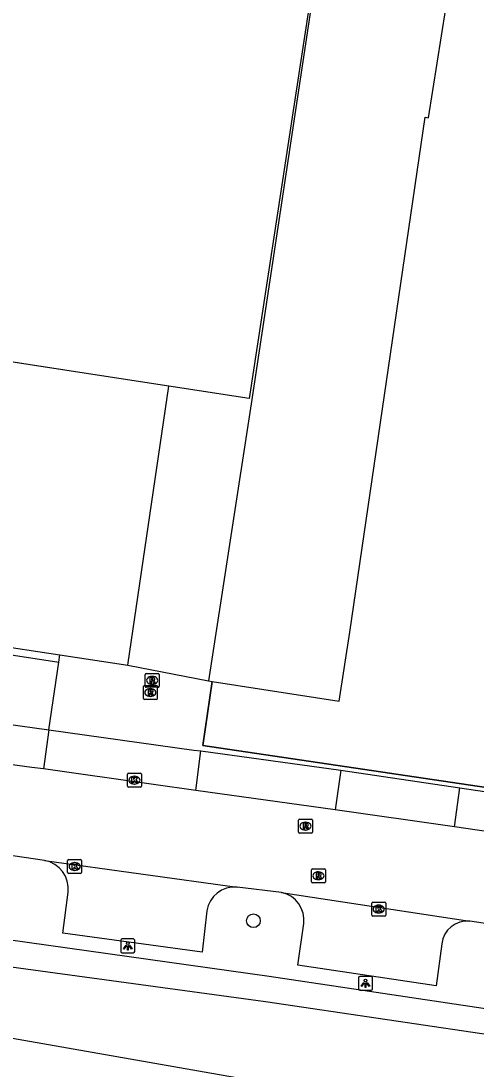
# Model space of a CAD drawing. Extents: x 163010 to 163853, y 382793 to 383982.
# Drawn here: x 163372.7 to 163405.3, y 382831.7 to 382906.8 of the extents above; entities that cross this region are included whole.
import ezdxf

# ---------------------------------------------------------------- set-up
doc = ezdxf.new("R2010")
doc.units = 0
for name, color, linetype in [('IMGEO_Boom', 7, 'Continuous'), ('IMGEO_Fietspad_open', 7, 'Continuous'), ('IMGEO_Hek', 7, 'Continuous'), ('IMGEO_Kolk', 7, 'Continuous'), ('IMGEO_Lichtpunt', 7, 'Continuous'), ('IMGEO_Pand', 7, 'Continuous'), ('IMGEO_Pand_vergunning_verleend', 7, 'Continuous'), ('IMGEO_Parkeervlak_open', 7, 'Continuous'), ('IMGEO_Rijbaan_lokaal_open', 7, 'Continuous'), ('IMGEO_Rioolput', 7, 'Continuous'), ('IMGEO_Voetpad_open', 7, 'Continuous'), ('IMGEO_Waterloop', 7, 'Continuous')]:
    doc.layers.add(name, color=color, linetype=linetype)

msp = doc.modelspace()

# ---------------------------------------------------------------- linework, layer by layer
at = {"layer": 'IMGEO_Boom'}
msp.add_circle((163389.354, 382842.286), 0.489, dxfattribs=at)
at = {"layer": 'IMGEO_Fietspad_open'}
for points in [[(163499.251, 382822.021), (163494.803, 382822.681), (163390.478, 382838.302), (163342.832, 382844.985), (163340.526, 382845.669), (163339.133, 382846.245), (163338.098, 382846.827), (163337.562, 382847.213), (163336.875, 382847.731), (163335.282, 382849.281), (163334.239, 382850.672), (163334.016, 382850.97)], [(163342.164, 382843.039), (163390.211, 382836.499), (163442.533, 382828.767), (163494.45, 382820.86), (163498.854, 382820.217)]]:
    msp.add_lwpolyline(points, dxfattribs=at)
at = {"layer": 'IMGEO_Hek'}
msp.add_lwpolyline([(163439.899, 382846.82), (163385.727, 382854.848), (163386.391, 382859.443)], dxfattribs=at)
at = {"layer": 'IMGEO_Kolk'}
for p, q in [((163380.322, 382851.949), (163380.322, 382852.801)), ((163380.397, 382852.875), (163381.249, 382852.875)), ((163380.81, 382852.655), (163380.835, 382852.655)), ((163381.323, 382852.801), (163381.323, 382851.949)), ((163381.249, 382851.875), (163380.397, 382851.875)), ((163380.833, 382852.095), (163380.808, 382852.095)), ((163376.037, 382845.751), (163376.037, 382846.603)), ((163376.112, 382846.677), (163376.964, 382846.677)), ((163376.525, 382846.457), (163376.55, 382846.457)), ((163377.038, 382846.603), (163377.038, 382845.751)), ((163376.548, 382845.897), (163376.523, 382845.897)), ((163376.964, 382845.677), (163376.112, 382845.677)), ((163397.83, 382842.701), (163397.83, 382843.553)), ((163397.905, 382843.627), (163398.757, 382843.627)), ((163398.831, 382843.553), (163398.831, 382842.701)), ((163398.341, 382842.847), (163398.316, 382842.847)), ((163398.318, 382843.407), (163398.343, 382843.407)), ((163398.757, 382842.627), (163397.905, 382842.627))]:
    msp.add_line(p, q, dxfattribs=at)
for points in [[(163380.322, 382851.949), (163380.322, 382852.801)], [(163380.397, 382852.875), (163381.249, 382852.875)], [(163380.643, 382852.575), (163380.766, 382852.575), (163380.766, 382852.424), (163380.896, 382852.575), (163381.06, 382852.575), (163380.914, 382852.424), (163381.067, 382852.175), (163380.915, 382852.175), (163380.83, 382852.339), (163380.766, 382852.272), (163380.766, 382852.175), (163380.643, 382852.175), (163380.643, 382852.575)], [(163381.323, 382852.801), (163381.323, 382851.949)], [(163381.249, 382851.875), (163380.397, 382851.875)], [(163376.037, 382845.751), (163376.037, 382846.603)], [(163376.112, 382846.677), (163376.964, 382846.677)], [(163377.038, 382846.603), (163377.038, 382845.751)], [(163376.358, 382846.377), (163376.481, 382846.377), (163376.481, 382846.226), (163376.611, 382846.377), (163376.775, 382846.377), (163376.629, 382846.226), (163376.782, 382845.977), (163376.63, 382845.977), (163376.545, 382846.141), (163376.481, 382846.074), (163376.481, 382845.977), (163376.358, 382845.977), (163376.358, 382846.377)], [(163376.964, 382845.677), (163376.112, 382845.677)], [(163397.83, 382842.701), (163397.83, 382843.553)], [(163397.905, 382843.627), (163398.757, 382843.627)], [(163398.831, 382843.553), (163398.831, 382842.701)], [(163398.151, 382843.327), (163398.274, 382843.327), (163398.274, 382843.176), (163398.404, 382843.327), (163398.568, 382843.327), (163398.422, 382843.176), (163398.575, 382842.927), (163398.423, 382842.927), (163398.338, 382843.091), (163398.274, 382843.024), (163398.274, 382842.927), (163398.151, 382842.927), (163398.151, 382843.327)], [(163398.757, 382842.627), (163397.905, 382842.627)]]:
    msp.add_lwpolyline(points, dxfattribs=at)
for centre, start, end in [((163380.399, 382852.799), 91.55205, 178.44795), ((163380.399, 382852.799), 91.55205, 178.44795), ((163381.247, 382852.799), 1.55205, 88.44795), ((163381.247, 382852.799), 1.55205, 88.44795), ((163380.399, 382851.951), 181.55205, 268.44795), ((163380.399, 382851.951), 181.55205, 268.44795), ((163381.247, 382851.951), 271.55205, 358.44795), ((163381.247, 382851.951), 271.55205, 358.44795), ((163376.114, 382846.601), 91.55205, 178.44795), ((163376.114, 382846.601), 91.55205, 178.44795), ((163376.962, 382846.601), 1.55205, 88.44795), ((163376.962, 382846.601), 1.55205, 88.44795), ((163376.114, 382845.753), 181.55205, 268.44795), ((163376.114, 382845.753), 181.55205, 268.44795), ((163376.962, 382845.753), 271.55205, 358.44795), ((163376.962, 382845.753), 271.55205, 358.44795), ((163397.907, 382843.551), 91.55205, 178.44795), ((163397.907, 382843.551), 91.55205, 178.44795), ((163398.755, 382843.551), 1.55205, 88.44795), ((163398.755, 382843.551), 1.55205, 88.44795), ((163397.907, 382842.703), 181.55205, 268.44795), ((163397.907, 382842.703), 181.55205, 268.44795), ((163398.755, 382842.703), 271.55205, 358.44795), ((163398.755, 382842.703), 271.55205, 358.44795)]:
    msp.add_arc(centre, 0.0765, start, end, dxfattribs=at)
for centre, major_axis, ratio, start_param, end_param in [((163380.809, 382852.375), (-0.387, 0.002), 0.722429, 4.712389, 7.853982), ((163380.834, 382852.375), (-0.39, 0.002), 0.717154, 1.570796, 4.712389), ((163376.524, 382846.177), (-0.387, 0.002), 0.722429, 4.712389, 7.853982), ((163376.549, 382846.177), (-0.39, 0.002), 0.717154, 1.570796, 4.712389), ((163398.317, 382843.127), (-0.387, 0.002), 0.722429, 4.712389, 7.853982), ((163398.342, 382843.127), (-0.39, 0.002), 0.717154, 1.570796, 4.712389)]:
    msp.add_ellipse(centre, major_axis=major_axis, ratio=ratio, start_param=start_param, end_param=end_param, dxfattribs=at)
at = {"layer": 'IMGEO_Lichtpunt'}
for p, q in [((163379.845, 382840.887), (163379.845, 382840.08)), ((163379.845, 382840.887), (163379.845, 382840.08)), ((163380.747, 382840.982), (163379.939, 382840.982)), ((163380.747, 382840.982), (163379.939, 382840.982)), ((163380.841, 382840.08), (163380.841, 382840.887)), ((163380.841, 382840.08), (163380.841, 382840.887)), ((163379.939, 382839.986), (163380.747, 382839.986)), ((163379.939, 382839.986), (163380.747, 382839.986)), ((163396.882, 382838.206), (163396.882, 382837.399)), ((163396.882, 382838.206), (163396.882, 382837.399)), ((163397.784, 382838.301), (163396.976, 382838.301)), ((163397.784, 382838.301), (163396.976, 382838.301)), ((163397.878, 382837.399), (163397.878, 382838.206)), ((163397.878, 382837.399), (163397.878, 382838.206)), ((163396.976, 382837.305), (163397.784, 382837.305)), ((163396.976, 382837.305), (163397.784, 382837.305))]:
    msp.add_line(p, q, dxfattribs=at)
for points in [[(163380.219, 382840.551), (163380.258, 382840.523), (163380.07, 382840.261), (163380.032, 382840.288), (163380.219, 382840.551)], [(163380.321, 382840.503), (163380.368, 382840.503), (163380.368, 382840.181), (163380.321, 382840.181), (163380.321, 382840.503)], [(163380.431, 382840.523), (163380.469, 382840.55), (163380.656, 382840.288), (163380.617, 382840.26), (163380.431, 382840.523)], [(163397.256, 382837.87), (163397.295, 382837.842), (163397.107, 382837.58), (163397.069, 382837.607), (163397.256, 382837.87)], [(163397.358, 382837.822), (163397.405, 382837.822), (163397.405, 382837.5), (163397.358, 382837.5), (163397.358, 382837.822)], [(163397.468, 382837.842), (163397.506, 382837.869), (163397.693, 382837.607), (163397.654, 382837.579), (163397.468, 382837.842)]]:
    msp.add_lwpolyline(points, dxfattribs=at)
for centre in [(163380.344, 382840.685), (163397.381, 382838.004)]:
    msp.add_circle(centre, 0.0994, dxfattribs=at)
for centre, start, end in [((163379.939, 382840.887), 90, 180), ((163379.939, 382840.887), 90, 180), ((163380.747, 382840.887), 0, 90), ((163380.747, 382840.887), 0, 90), ((163379.939, 382840.08), 180, 270), ((163379.939, 382840.08), 180, 270), ((163380.747, 382840.08), 270, 0), ((163380.747, 382840.08), 270, 360), ((163396.976, 382838.206), 90, 180), ((163396.976, 382838.206), 90, 180), ((163397.784, 382838.206), 0, 90), ((163397.784, 382838.206), 0, 90), ((163396.976, 382837.399), 180, 270), ((163396.976, 382837.399), 180, 270), ((163397.784, 382837.399), 270, 0), ((163397.784, 382837.399), 270, 360)]:
    msp.add_arc(centre, 0.0946, start, end, dxfattribs=at)
at = {"layer": 'IMGEO_Pand'}
for points in [[(163395.181, 382919.138), (163389.187, 382879.35), (163386.121, 382859.485)], [(163386.391, 382859.443), (163395.487, 382858.039), (163396.25, 382862.98), (163401.654, 382899.915), (163401.901, 382899.875), (163403.771, 382911.643), (163404.085, 382913.618), (163447.247, 382907.102), (163448.299, 382914.081), (163438.164, 382915.609)], [(163380.343, 382860.625), (163383.283, 382880.62), (163378.143, 382881.412), (163363.598, 382883.652), (163360.594, 382863.613)], [(163365.381, 382862.889), (163375.465, 382861.363)], [(163375.465, 382861.363), (163380.343, 382860.625)], [(163386.121, 382859.485), (163386.391, 382859.443)]]:
    msp.add_lwpolyline(points, dxfattribs=at)
at = {"layer": 'IMGEO_Pand_vergunning_verleend'}
msp.add_lwpolyline([(163357.603, 382884.564), (163363.572, 382923.804), (163395.053, 382919.015), (163389.045, 382879.732), (163383.283, 382880.62), (163378.143, 382881.412), (163368.833, 382882.846), (163363.598, 382883.652), (163357.603, 382884.564)], dxfattribs=at)
at = {"layer": 'IMGEO_Parkeervlak_open'}
for points in [[(163386.024, 382842.997), (163385.666, 382840.04), (163375.7, 382841.395), (163376.07, 382844.347)], [(163402.859, 382840.627), (163402.448, 382837.629), (163392.537, 382839.099), (163392.966, 382842.086)]]:
    msp.add_lwpolyline(points, dxfattribs=at)
for centre, radius, start, end in [((163374.015, 382844.578), 2.068, 353.57227, 79.72935), ((163388.018, 382842.7), 2.016, 85.36754, 171.54275), ((163390.929, 382842.316), 2.05, 353.54559, 77.45202), ((163404.686, 382840.436), 1.837, 84.76251, 174.04738)]:
    msp.add_arc(centre, radius, start, end, dxfattribs=at)
at = {"layer": 'IMGEO_Rijbaan_lokaal_open'}
for points in [[(163374.305, 382853.173), (163373.479, 382853.29), (163364.208, 382854.552)], [(163385.222, 382851.628), (163382.195, 382852.056), (163374.305, 382853.173)], [(163395.203, 382850.251), (163385.222, 382851.628)], [(163403.756, 382849.032), (163395.203, 382850.251)], [(163416.797, 382847.085), (163410.595, 382848.011), (163403.756, 382849.032)], [(163374.384, 382846.613), (163371.466, 382847.039)], [(163374.384, 382846.613), (163388.181, 382844.71)], [(163391.374, 382844.318), (163388.181, 382844.71)], [(163391.374, 382844.318), (163404.854, 382842.266)], [(163408.344, 382841.741), (163404.854, 382842.266)]]:
    msp.add_lwpolyline(points, dxfattribs=at)
at = {"layer": 'IMGEO_Rioolput'}
for p, q in [((163381.67, 382860.028), (163382.522, 382860.028)), ((163381.595, 382859.102), (163381.595, 382859.954)), ((163382.106, 382859.248), (163382.081, 382859.248)), ((163382.083, 382859.808), (163382.108, 382859.808)), ((163382.596, 382859.954), (163382.596, 382859.102)), ((163381.463, 382858.231), (163381.463, 382859.083)), ((163381.538, 382859.157), (163382.39, 382859.157)), ((163382.522, 382859.028), (163381.67, 382859.028)), ((163381.951, 382858.937), (163381.976, 382858.937)), ((163382.464, 382859.083), (163382.464, 382858.231)), ((163382.39, 382858.157), (163381.538, 382858.157)), ((163381.974, 382858.377), (163381.949, 382858.377)), ((163392.581, 382848.65), (163392.581, 382849.502)), ((163392.656, 382849.576), (163393.508, 382849.576)), ((163393.582, 382849.502), (163393.582, 382848.65)), ((163393.092, 382848.796), (163393.067, 382848.796)), ((163393.069, 382849.356), (163393.094, 382849.356)), ((163393.508, 382848.576), (163392.656, 382848.576)), ((163393.509, 382845.09), (163393.509, 382845.942)), ((163393.584, 382846.016), (163394.436, 382846.016)), ((163393.997, 382845.796), (163394.022, 382845.796)), ((163394.51, 382845.942), (163394.51, 382845.09)), ((163394.436, 382845.016), (163393.584, 382845.016)), ((163394.02, 382845.236), (163393.995, 382845.236))]:
    msp.add_line(p, q, dxfattribs=at)
for points in [[(163381.67, 382860.028), (163382.522, 382860.028)], [(163381.595, 382859.102), (163381.595, 382859.954)], [(163382.184, 382859.726), (163381.932, 382859.728), (163381.932, 382859.328)], [(163381.932, 382859.328), (163382.056, 382859.328), (163382.056, 382859.49), (163382.067, 382859.49)], [(163382.11, 382859.647), (163382.056, 382859.647), (163382.056, 382859.566)], [(163382.056, 382859.566), (163382.108, 382859.566)], [(163382.114, 382859.461), (163382.185, 382859.328), (163382.325, 382859.328), (163382.26, 382859.454)], [(163382.596, 382859.954), (163382.596, 382859.102)], [(163381.463, 382858.231), (163381.463, 382859.083)], [(163381.538, 382859.157), (163382.39, 382859.157)], [(163382.522, 382859.028), (163381.67, 382859.028)], [(163382.052, 382858.855), (163381.8, 382858.857), (163381.8, 382858.457)], [(163381.8, 382858.457), (163381.924, 382858.457), (163381.924, 382858.619), (163381.935, 382858.619)], [(163381.978, 382858.776), (163381.924, 382858.776), (163381.924, 382858.695)], [(163381.924, 382858.695), (163381.976, 382858.695)], [(163381.982, 382858.59), (163382.053, 382858.457), (163382.193, 382858.457), (163382.128, 382858.583)], [(163382.464, 382859.083), (163382.464, 382858.231)], [(163382.39, 382858.157), (163381.538, 382858.157)], [(163392.581, 382848.65), (163392.581, 382849.502)], [(163392.656, 382849.576), (163393.508, 382849.576)], [(163393.582, 382849.502), (163393.582, 382848.65)], [(163393.17, 382849.274), (163392.918, 382849.276), (163392.918, 382848.876)], [(163392.918, 382848.876), (163393.042, 382848.876), (163393.042, 382849.038), (163393.053, 382849.038)], [(163393.096, 382849.195), (163393.042, 382849.195), (163393.042, 382849.114)], [(163393.042, 382849.114), (163393.094, 382849.114)], [(163393.1, 382849.009), (163393.171, 382848.876), (163393.311, 382848.876), (163393.246, 382849.002)], [(163393.508, 382848.576), (163392.656, 382848.576)], [(163393.509, 382845.09), (163393.509, 382845.942)], [(163393.584, 382846.016), (163394.436, 382846.016)], [(163394.098, 382845.714), (163393.846, 382845.716), (163393.846, 382845.316)], [(163394.51, 382845.942), (163394.51, 382845.09)], [(163394.436, 382845.016), (163393.584, 382845.016)], [(163393.846, 382845.316), (163393.97, 382845.316), (163393.97, 382845.478), (163393.981, 382845.478)], [(163394.024, 382845.635), (163393.97, 382845.635), (163393.97, 382845.554)], [(163393.97, 382845.554), (163394.022, 382845.554)], [(163394.028, 382845.449), (163394.099, 382845.316), (163394.239, 382845.316), (163394.174, 382845.442)]]:
    msp.add_lwpolyline(points, dxfattribs=at)
for centre, radius, start, end in [((163381.672, 382859.952), 0.0765, 91.55205, 178.44795), ((163381.672, 382859.952), 0.0765, 91.55205, 178.44795), ((163382.52, 382859.952), 0.0765, 1.55205, 88.44795), ((163382.52, 382859.952), 0.0765, 1.55205, 88.44795), ((163382.066, 382859.437), 0.0533, 26.02933, 88.69889), ((163382.092, 382859.755), 0.19, 274.7715, 282.96867), ((163382.116, 382859.551), 0.0964, 77.00612, 93.18647), ((163382.13, 382859.608), 0.0378, 276.66336, 79.67722), ((163382.183, 382859.616), 0.109, 350.36119, 89.41601), ((163382.181, 382859.616), 0.112, 277.58423, 350.98172), ((163382.165, 382859.401), 0.108, 29.51342, 73.79051), ((163381.54, 382859.081), 0.0765, 91.55205, 178.44795), ((163381.54, 382859.081), 0.0765, 91.55205, 178.44795), ((163381.672, 382859.104), 0.0765, 181.55205, 268.44795), ((163381.672, 382859.104), 0.0765, 181.55205, 268.44795), ((163381.934, 382858.566), 0.0533, 26.02933, 88.69889), ((163381.96, 382858.884), 0.19, 274.7715, 282.96867), ((163381.984, 382858.68), 0.0964, 77.00612, 93.18647), ((163381.998, 382858.737), 0.0378, 276.66336, 79.67722), ((163382.051, 382858.745), 0.109, 350.36119, 89.41601), ((163382.049, 382858.745), 0.112, 277.58423, 350.98172), ((163382.033, 382858.53), 0.108, 29.51342, 73.79051), ((163382.388, 382859.081), 0.0765, 1.55205, 88.44795), ((163382.388, 382859.081), 0.0765, 1.55205, 88.44795), ((163382.52, 382859.104), 0.0765, 271.55205, 358.44795), ((163382.52, 382859.104), 0.0765, 271.55205, 358.44795), ((163381.54, 382858.233), 0.0765, 181.55205, 268.44795), ((163381.54, 382858.233), 0.0765, 181.55205, 268.44795), ((163382.388, 382858.233), 0.0765, 271.55205, 358.44795), ((163382.388, 382858.233), 0.0765, 271.55205, 358.44795), ((163392.658, 382849.5), 0.0765, 91.55205, 178.44795), ((163392.658, 382849.5), 0.0765, 91.55205, 178.44795), ((163393.506, 382849.5), 0.0765, 1.55205, 88.44795), ((163393.506, 382849.5), 0.0765, 1.55205, 88.44795), ((163393.052, 382848.985), 0.0533, 26.02933, 88.69889), ((163393.078, 382849.303), 0.19, 274.7715, 282.96867), ((163393.102, 382849.099), 0.0964, 77.00612, 93.18647), ((163393.116, 382849.156), 0.0378, 276.66336, 79.67722), ((163393.169, 382849.164), 0.109, 350.36119, 89.41601), ((163393.167, 382849.164), 0.112, 277.58423, 350.98172), ((163393.151, 382848.949), 0.108, 29.51342, 73.79051), ((163392.658, 382848.652), 0.0765, 181.55205, 268.44795), ((163392.658, 382848.652), 0.0765, 181.55205, 268.44795), ((163393.506, 382848.652), 0.0765, 271.55205, 358.44795), ((163393.506, 382848.652), 0.0765, 271.55205, 358.44795), ((163393.586, 382845.94), 0.0765, 91.55205, 178.44795), ((163393.586, 382845.94), 0.0765, 91.55205, 178.44795), ((163394.097, 382845.604), 0.109, 350.36119, 89.41601), ((163394.434, 382845.94), 0.0765, 1.55205, 88.44795), ((163394.434, 382845.94), 0.0765, 1.55205, 88.44795), ((163393.586, 382845.092), 0.0765, 181.55205, 268.44795), ((163393.586, 382845.092), 0.0765, 181.55205, 268.44795), ((163393.98, 382845.425), 0.0533, 26.02933, 88.69889), ((163394.006, 382845.743), 0.19, 274.7715, 282.96867), ((163394.03, 382845.539), 0.0964, 77.00612, 93.18647), ((163394.044, 382845.596), 0.0378, 276.66336, 79.67722), ((163394.095, 382845.604), 0.112, 277.58423, 350.98172), ((163394.079, 382845.389), 0.108, 29.51342, 73.79051), ((163394.434, 382845.092), 0.0765, 271.55205, 358.44795), ((163394.434, 382845.092), 0.0765, 271.55205, 358.44795)]:
    msp.add_arc(centre, radius, start, end, dxfattribs=at)
for centre, major_axis, ratio, start_param, end_param in [((163382.082, 382859.528), (-0.387, 0.002), 0.722429, 4.712389, 7.853982), ((163382.107, 382859.528), (-0.39, 0.002), 0.717154, 1.570796, 4.712389), ((163381.95, 382858.657), (-0.387, 0.002), 0.722429, 4.712389, 7.853982), ((163381.975, 382858.657), (-0.39, 0.002), 0.717154, 1.570796, 4.712389), ((163393.068, 382849.076), (-0.387, 0.002), 0.722429, 4.712389, 7.853982), ((163393.093, 382849.076), (-0.39, 0.002), 0.717154, 1.570796, 4.712389), ((163393.996, 382845.516), (-0.387, 0.002), 0.722429, 4.712389, 7.853982), ((163394.021, 382845.516), (-0.39, 0.002), 0.717154, 1.570796, 4.712389)]:
    msp.add_ellipse(centre, major_axis=major_axis, ratio=ratio, start_param=start_param, end_param=end_param, dxfattribs=at)
at = {"layer": 'IMGEO_Voetpad_open'}
for points in [[(163365.307, 382862.378), (163375.396, 382860.833)], [(163374.693, 382855.989), (163375.396, 382860.833)], [(163375.396, 382860.833), (163375.465, 382861.363)], [(163380.343, 382860.625), (163386.121, 382859.485)], [(163386.391, 382859.443), (163385.727, 382854.848), (163439.899, 382846.82)], [(163364.585, 382857.4), (163374.693, 382855.989)], [(163374.693, 382855.989), (163374.305, 382853.173)], [(163374.693, 382855.989), (163385.07, 382854.533), (163385.576, 382854.462)], [(163385.222, 382851.628), (163385.576, 382854.462)], [(163385.576, 382854.462), (163395.606, 382853.092)], [(163395.606, 382853.092), (163395.203, 382850.251)], [(163395.606, 382853.092), (163404.148, 382851.826)], [(163403.756, 382849.032), (163404.148, 382851.826)], [(163404.148, 382851.826), (163417.18, 382849.888)]]:
    msp.add_lwpolyline(points, dxfattribs=at)
at = {"layer": 'IMGEO_Waterloop'}
msp.add_lwpolyline([(163685.611, 382793.195), (163685.611, 382793.195), (163685.451, 382793.218), (163644.684, 382799.5), (163532.552, 382816.044), (163514.398, 382818.897), (163500, 382817.915), (163490.933, 382817.132), (163485.145, 382816.814), (163483.656, 382816.879), (163421.963, 382825.134), (163407.316, 382827.646), (163347.839, 382838.095)], dxfattribs=at)

doc.saveas('drawing.dxf')
